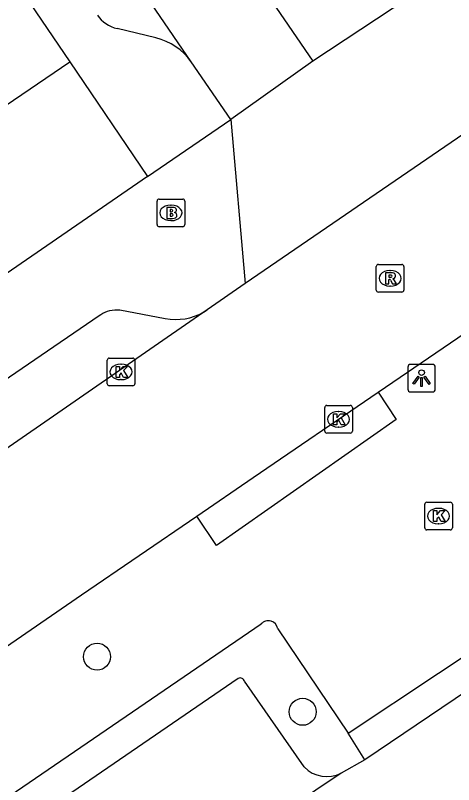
# Model space of a CAD drawing. Extents: x 157466 to 158888, y 383063 to 384677.
# Drawn here: x 158217.2 to 158233.08, y 383691.6 to 383719.45 of the extents above; entities that cross this region are included whole.
import ezdxf

# ---------------------------------------------------------------- set-up
doc = ezdxf.new("R2010")
doc.units = 0
for name, color, linetype in [('IMGEO_Boom', 7, 'Continuous'), ('IMGEO_Brandkraan', 7, 'Continuous'), ('IMGEO_Kolk', 7, 'Continuous'), ('IMGEO_Lichtpunt', 7, 'Continuous'), ('IMGEO_Pand', 7, 'Continuous'), ('IMGEO_Parkeervlak_open', 7, 'Continuous'), ('IMGEO_Rijbaan_lokaal_gesloten', 7, 'Continuous'), ('IMGEO_Rijbaan_lokaal_open', 7, 'Continuous'), ('IMGEO_Rioolput', 7, 'Continuous'), ('IMGEO_Voetpad_gesloten', 7, 'Continuous'), ('IMGEO_Voetpad_open', 7, 'Continuous')]:
    doc.layers.add(name, color=color, linetype=linetype)

msp = doc.modelspace()

# ---------------------------------------------------------------- linework, layer by layer
at = {"layer": 'IMGEO_Boom'}
for centre in [(158220.162, 383696.226), (158227.608, 383694.233)]:
    msp.add_circle(centre, 0.489, dxfattribs=at)
at = {"layer": 'IMGEO_Brandkraan'}
for p, q in [((158222.412, 383712.796), (158223.264, 383712.796)), ((158222.337, 383711.87), (158222.337, 383712.722)), ((158222.825, 383712.576), (158222.85, 383712.576)), ((158223.338, 383712.722), (158223.338, 383711.87)), ((158222.848, 383712.016), (158222.823, 383712.016)), ((158223.264, 383711.796), (158222.412, 383711.796))]:
    msp.add_line(p, q, dxfattribs=at)
for points in [[(158222.412, 383712.796), (158223.264, 383712.796)], [(158222.337, 383711.87), (158222.337, 383712.722)], [(158223.338, 383712.722), (158223.338, 383711.87)], [(158222.685, 383712.496), (158222.685, 383712.096), (158222.898, 383712.096)], [(158222.916, 383712.496), (158222.685, 383712.496)], [(158222.864, 383712.415), (158222.81, 383712.415), (158222.81, 383712.339)], [(158222.81, 383712.339), (158222.863, 383712.339)], [(158222.872, 383712.263), (158222.81, 383712.263), (158222.81, 383712.182)], [(158222.81, 383712.182), (158222.872, 383712.182)], [(158223.264, 383711.796), (158222.412, 383711.796)]]:
    msp.add_lwpolyline(points, dxfattribs=at)
for centre, radius, start, end in [((158222.414, 383712.72), 0.0765, 91.552, 178.448), ((158222.414, 383712.72), 0.0765, 91.552, 178.448), ((158223.262, 383712.72), 0.0765, 1.552, 88.448), ((158223.262, 383712.72), 0.0765, 1.552, 88.448), ((158222.865, 383712.377), 0.0379, 267.8285, 90.9355), ((158222.873, 383712.222), 0.0404, 269.8759, 90.5077), ((158222.92, 383712.351), 0.145, 59.4692, 91.5367), ((158222.945, 383712.398), 0.0922, 285.5137, 58.1501), ((158222.95, 383712.206), 0.105, 301.3115, 78.989), ((158222.904, 383712.347), 0.251, 268.6676, 293.5347), ((158222.414, 383711.872), 0.0765, 181.552, 268.448), ((158222.414, 383711.872), 0.0765, 181.552, 268.448), ((158223.262, 383711.872), 0.0765, 271.552, 358.448), ((158223.262, 383711.872), 0.0765, 271.552, 358.448)]:
    msp.add_arc(centre, radius, start, end, dxfattribs=at)
for centre, major_axis, ratio, start_param, end_param in [((158222.824, 383712.296), (-0.387, 0.002), 0.722429, 4.712389, 7.853982), ((158222.849, 383712.296), (-0.39, 0.002), 0.717154, 1.570796, 4.712389)]:
    msp.add_ellipse(centre, major_axis=major_axis, ratio=ratio, start_param=start_param, end_param=end_param, dxfattribs=at)
at = {"layer": 'IMGEO_Kolk'}
for p, q in [((158220.529, 383706.112), (158220.529, 383706.964)), ((158220.604, 383707.038), (158221.456, 383707.038)), ((158221.53, 383706.964), (158221.53, 383706.112)), ((158221.017, 383706.818), (158221.042, 383706.818)), ((158221.04, 383706.258), (158221.015, 383706.258)), ((158221.456, 383706.038), (158220.604, 383706.038)), ((158228.483, 383705.322), (158229.335, 383705.322)), ((158228.408, 383704.396), (158228.408, 383705.248)), ((158228.896, 383705.102), (158228.921, 383705.102)), ((158229.409, 383705.248), (158229.409, 383704.396)), ((158228.919, 383704.542), (158228.894, 383704.542)), ((158229.335, 383704.322), (158228.483, 383704.322)), ((158232.031, 383700.893), (158232.031, 383701.745)), ((158232.106, 383701.819), (158232.958, 383701.819)), ((158233.032, 383701.745), (158233.032, 383700.893)), ((158232.519, 383701.599), (158232.544, 383701.599)), ((158232.958, 383700.819), (158232.106, 383700.819)), ((158232.542, 383701.039), (158232.517, 383701.039))]:
    msp.add_line(p, q, dxfattribs=at)
for points in [[(158220.529, 383706.112), (158220.529, 383706.964)], [(158220.604, 383707.038), (158221.456, 383707.038)], [(158221.53, 383706.964), (158221.53, 383706.112)], [(158220.85, 383706.738), (158220.973, 383706.738), (158220.973, 383706.587), (158221.103, 383706.738), (158221.267, 383706.738), (158221.121, 383706.587), (158221.274, 383706.338), (158221.122, 383706.338), (158221.037, 383706.502), (158220.973, 383706.435), (158220.973, 383706.338), (158220.85, 383706.338), (158220.85, 383706.738)], [(158221.456, 383706.038), (158220.604, 383706.038)], [(158228.483, 383705.322), (158229.335, 383705.322)], [(158228.408, 383704.396), (158228.408, 383705.248)], [(158228.729, 383705.022), (158228.852, 383705.022), (158228.852, 383704.871), (158228.982, 383705.022), (158229.146, 383705.022), (158229, 383704.871), (158229.153, 383704.622), (158229.001, 383704.622), (158228.916, 383704.786), (158228.852, 383704.719), (158228.852, 383704.622), (158228.729, 383704.622), (158228.729, 383705.022)], [(158229.409, 383705.248), (158229.409, 383704.396)], [(158229.335, 383704.322), (158228.483, 383704.322)], [(158232.031, 383700.893), (158232.031, 383701.745)], [(158232.106, 383701.819), (158232.958, 383701.819)], [(158233.032, 383701.745), (158233.032, 383700.893)], [(158232.352, 383701.519), (158232.475, 383701.519), (158232.475, 383701.368), (158232.605, 383701.519), (158232.769, 383701.519), (158232.623, 383701.368), (158232.776, 383701.119), (158232.624, 383701.119), (158232.539, 383701.283), (158232.475, 383701.216), (158232.475, 383701.119), (158232.352, 383701.119), (158232.352, 383701.519)], [(158232.958, 383700.819), (158232.106, 383700.819)]]:
    msp.add_lwpolyline(points, dxfattribs=at)
for centre, start, end in [((158220.606, 383706.962), 91.552, 178.448), ((158220.606, 383706.962), 91.552, 178.448), ((158221.454, 383706.962), 1.552, 88.448), ((158221.454, 383706.962), 1.552, 88.448), ((158220.606, 383706.114), 181.552, 268.448), ((158220.606, 383706.114), 181.552, 268.448), ((158221.454, 383706.114), 271.552, 358.448), ((158221.454, 383706.114), 271.552, 358.448), ((158228.485, 383705.246), 91.552, 178.448), ((158228.485, 383705.246), 91.552, 178.448), ((158229.333, 383705.246), 1.552, 88.448), ((158229.333, 383705.246), 1.552, 88.448), ((158228.485, 383704.398), 181.552, 268.448), ((158228.485, 383704.398), 181.552, 268.448), ((158229.333, 383704.398), 271.552, 358.448), ((158229.333, 383704.398), 271.552, 358.448), ((158232.108, 383701.743), 91.552, 178.448), ((158232.108, 383701.743), 91.552, 178.448), ((158232.956, 383701.743), 1.552, 88.448), ((158232.956, 383701.743), 1.552, 88.448), ((158232.108, 383700.895), 181.552, 268.448), ((158232.108, 383700.895), 181.552, 268.448), ((158232.956, 383700.895), 271.552, 358.448), ((158232.956, 383700.895), 271.552, 358.448)]:
    msp.add_arc(centre, 0.0765, start, end, dxfattribs=at)
for centre, major_axis, ratio, start_param, end_param in [((158221.016, 383706.538), (-0.387, 0.002), 0.722429, 4.712389, 7.853982), ((158221.041, 383706.538), (-0.39, 0.002), 0.717154, 1.570796, 4.712389), ((158228.895, 383704.822), (-0.387, 0.002), 0.722429, 4.712389, 7.853982), ((158228.92, 383704.822), (-0.39, 0.002), 0.717154, 1.570796, 4.712389), ((158232.518, 383701.319), (-0.387, 0.002), 0.722429, 4.712389, 7.853982), ((158232.543, 383701.319), (-0.39, 0.002), 0.717154, 1.570796, 4.712389)]:
    msp.add_ellipse(centre, major_axis=major_axis, ratio=ratio, start_param=start_param, end_param=end_param, dxfattribs=at)
at = {"layer": 'IMGEO_Lichtpunt'}
for p, q in [((158231.419, 383706.715), (158231.419, 383705.908)), ((158231.419, 383706.715), (158231.419, 383705.908)), ((158232.321, 383706.81), (158231.513, 383706.81)), ((158232.321, 383706.81), (158231.513, 383706.81)), ((158232.415, 383705.908), (158232.415, 383706.715)), ((158232.415, 383705.908), (158232.415, 383706.715)), ((158231.513, 383705.814), (158232.321, 383705.814)), ((158231.513, 383705.814), (158232.321, 383705.814))]:
    msp.add_line(p, q, dxfattribs=at)
for points in [[(158231.793, 383706.379), (158231.832, 383706.351), (158231.644, 383706.089), (158231.606, 383706.116), (158231.793, 383706.379)], [(158231.895, 383706.331), (158231.942, 383706.331), (158231.942, 383706.009), (158231.895, 383706.009), (158231.895, 383706.331)], [(158232.005, 383706.351), (158232.043, 383706.378), (158232.23, 383706.116), (158232.191, 383706.088), (158232.005, 383706.351)]]:
    msp.add_lwpolyline(points, dxfattribs=at)
msp.add_circle((158231.918, 383706.513), 0.0994, dxfattribs=at)
for centre, start, end in [((158231.513, 383706.715), 90, 180), ((158231.513, 383706.715), 90, 180), ((158232.321, 383706.715), 0, 90), ((158232.321, 383706.715), 0, 90), ((158231.513, 383705.908), 180, 270), ((158231.513, 383705.908), 180, 270), ((158232.321, 383705.908), 270, 0), ((158232.321, 383705.908), 270, 360)]:
    msp.add_arc(centre, 0.0946, start, end, dxfattribs=at)
at = {"layer": 'IMGEO_Pand'}
for points in [[(158214.422, 383724.75), (158219.171, 383717.767)], [(158214.51, 383714.598), (158219.171, 383717.767)]]:
    msp.add_lwpolyline(points, dxfattribs=at)
at = {"layer": 'IMGEO_Parkeervlak_open'}
for points in [[(158225.279, 383695.443), (158217.331, 383689.995)], [(158227.665, 383692.235), (158225.501, 383695.339)]]:
    msp.add_lwpolyline(points, dxfattribs=at)
for centre, radius, start, end in [((158225.347, 383695.299), 0.159, 14.4302, 115.3666), ((158228.485, 383693.022), 1.136, 223.8238, 297.2931)]:
    msp.add_arc(centre, radius, start, end, dxfattribs=at)
at = {"layer": 'IMGEO_Rijbaan_lokaal_gesloten'}
for points in [[(158236.406, 383696.908), (158229.862, 383692.499)], [(158229.862, 383692.499), (158229.006, 383692.012)], [(158229.006, 383692.012), (158219.795, 383685.835), (158225.074, 383678.3), (158228.6, 383673.256)]]:
    msp.add_lwpolyline(points, dxfattribs=at)
at = {"layer": 'IMGEO_Rijbaan_lokaal_open'}
for points in [[(158223.574, 383717.762), (158201.507, 383750), (158197.821, 383755.384)], [(158226.348, 383720.178), (158227.982, 383717.792)], [(158225.003, 383715.674), (158223.574, 383717.762)], [(158227.982, 383717.792), (158225.003, 383715.674)], [(158234.944, 383716.183), (158233.454, 383715.161), (158225.525, 383709.736)], [(158225.525, 383709.736), (158224.155, 383708.787)], [(158230.344, 383705.803), (158235.054, 383709.02)], [(158224.155, 383708.787), (158211.561, 383700.09), (158201.501, 383693.223), (158197.162, 383690.25)], [(158223.778, 383701.319), (158225.822, 383702.714), (158230.344, 383705.803)], [(158212.683, 383693.665), (158213.572, 383694.331), (158219.599, 383698.467), (158223.778, 383701.319)]]:
    msp.add_lwpolyline(points, dxfattribs=at)
at = {"layer": 'IMGEO_Rioolput'}
for p, q in [((158230.276, 383709.501), (158230.276, 383710.353)), ((158230.351, 383710.427), (158231.203, 383710.427)), ((158231.277, 383710.353), (158231.277, 383709.501)), ((158230.764, 383710.207), (158230.789, 383710.207)), ((158230.787, 383709.647), (158230.762, 383709.647)), ((158231.203, 383709.427), (158230.351, 383709.427))]:
    msp.add_line(p, q, dxfattribs=at)
for points in [[(158230.276, 383709.501), (158230.276, 383710.353)], [(158230.351, 383710.427), (158231.203, 383710.427)], [(158231.277, 383710.353), (158231.277, 383709.501)], [(158230.865, 383710.125), (158230.613, 383710.127), (158230.613, 383709.727)], [(158230.791, 383710.046), (158230.737, 383710.046), (158230.737, 383709.965)], [(158230.613, 383709.727), (158230.737, 383709.727), (158230.737, 383709.889), (158230.748, 383709.889)], [(158230.737, 383709.965), (158230.789, 383709.965)], [(158230.795, 383709.86), (158230.866, 383709.727), (158231.006, 383709.727), (158230.941, 383709.853)], [(158231.203, 383709.427), (158230.351, 383709.427)]]:
    msp.add_lwpolyline(points, dxfattribs=at)
for centre, radius, start, end in [((158230.353, 383710.351), 0.0765, 91.552, 178.448), ((158230.353, 383710.351), 0.0765, 91.552, 178.448), ((158231.201, 383710.351), 0.0765, 1.552, 88.448), ((158231.201, 383710.351), 0.0765, 1.552, 88.448), ((158230.797, 383709.95), 0.0964, 77.0061, 93.1865), ((158230.811, 383710.007), 0.0378, 276.6634, 79.6772), ((158230.864, 383710.015), 0.109, 350.3612, 89.416), ((158230.747, 383709.836), 0.0533, 26.0293, 88.6989), ((158230.773, 383710.154), 0.19, 274.7715, 282.9687), ((158230.862, 383710.015), 0.112, 277.5842, 350.9817), ((158230.846, 383709.8), 0.108, 29.5134, 73.7905), ((158230.353, 383709.503), 0.0765, 181.552, 268.448), ((158230.353, 383709.503), 0.0765, 181.552, 268.448), ((158231.201, 383709.503), 0.0765, 271.552, 358.448), ((158231.201, 383709.503), 0.0765, 271.552, 358.448)]:
    msp.add_arc(centre, radius, start, end, dxfattribs=at)
for centre, major_axis, ratio, start_param, end_param in [((158230.763, 383709.927), (-0.387, 0.002), 0.722429, 4.712389, 7.853982), ((158230.788, 383709.927), (-0.39, 0.002), 0.717154, 1.570796, 4.712389)]:
    msp.add_ellipse(centre, major_axis=major_axis, ratio=ratio, start_param=start_param, end_param=end_param, dxfattribs=at)
at = {"layer": 'IMGEO_Voetpad_gesloten'}
for points in [[(158229.264, 383693.453), (158235.805, 383697.799)], [(158229.862, 383692.499), (158229.264, 383693.453)]]:
    msp.add_lwpolyline(points, dxfattribs=at)
at = {"layer": 'IMGEO_Voetpad_open'}
for points in [[(158231.45, 383720.093), (158227.982, 383717.792)], [(158222.295, 383718.629), (158220.884, 383718.97)], [(158219.171, 383717.767), (158221.993, 383713.615)], [(158221.993, 383713.615), (158225.003, 383715.674)], [(158225.003, 383715.674), (158225.525, 383709.736)], [(158221.993, 383713.615), (158196.068, 383695.781), (158193.331, 383693.908), (158176.861, 383682.64)], [(158204.863, 383698.086), (158220.238, 383708.575), (158220.298, 383708.619), (158220.375, 383708.665), (158220.456, 383708.705), (158220.54, 383708.737), (158220.626, 383708.761), (158220.714, 383708.778), (158220.804, 383708.787), (158220.893, 383708.787), (158220.983, 383708.78), (158222.634, 383708.475), (158222.811, 383708.448), (158222.991, 383708.437), (158223.17, 383708.442), (158223.348, 383708.464), (158223.524, 383708.501), (158223.696, 383708.553), (158223.862, 383708.621), (158224.021, 383708.703), (158224.155, 383708.787)], [(158230.344, 383705.803), (158231, 383704.809), (158224.483, 383700.254), (158223.778, 383701.319)], [(158211.848, 383687.675), (158226.106, 383697.412)], [(158226.708, 383697.236), (158229.264, 383693.453)]]:
    msp.add_lwpolyline(points, dxfattribs=at)
for centre, radius, start, end in [((158221.167, 383720.139), 1.203, 214.4218, 256.3899), ((158221.775, 383716.484), 2.207, 35.3755, 76.3599), ((158226.366, 383697.185), 0.345, 8.4624, 138.9441)]:
    msp.add_arc(centre, radius, start, end, dxfattribs=at)

doc.saveas('drawing.dxf')
